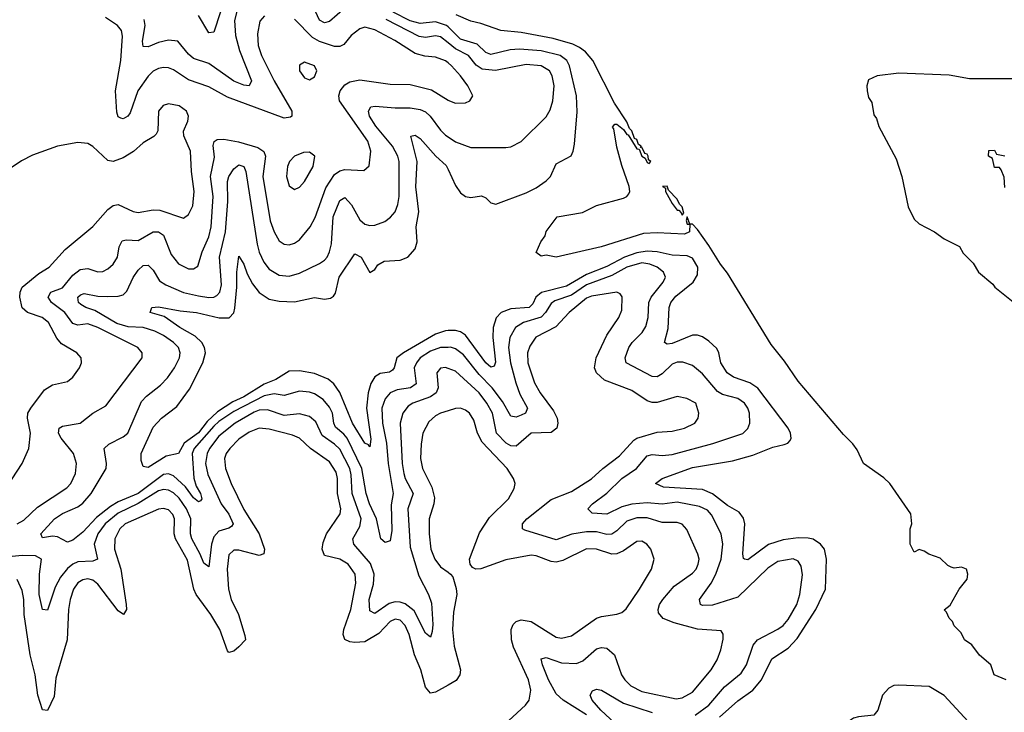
# Model space of a CAD drawing. Header units: inches. Extents: x 1843162 to 1959474, y 907081 to 1016326.
# Tile 513 of 656: x 1898300 to 1902209, y 1010221 to 1012973. Entities that reach past the tile are written whole.
import ezdxf

# ---------------------------------------------------------------- set-up
doc = ezdxf.new("R2010")
doc.units = ezdxf.units.IN
doc.header["$MEASUREMENT"] = 0
doc.layers.add('B8091', color=7, linetype='Continuous')
doc.layers.add('B9001', color=7, linetype='Continuous')

msp = doc.modelspace()

# ---------------------------------------------------------------- linework, layer by layer
at = {"layer": 'B8091', "color": 5}
for points, elevation in [([(1899590, 1013018.5), (1899530, 1012966), (1899510, 1012959.9), (1899490, 1012970.6), (1899430, 1013100.8)], 440), ([(1899162.3, 1013010), (1899151.7, 1012970), (1899156.2, 1012910), (1899172.1, 1012850), (1899220.1, 1012730), (1899210.4, 1012710), (1899190, 1012713), (1899150, 1012728.4), (1899050, 1012798.1), (1898990, 1012818.7), (1898970, 1012835.3), (1898926.8, 1012886.8), (1898890, 1012892), (1898850, 1012881.9), (1898810, 1012864.3), (1898790, 1012866.3), (1898787.7, 1012887.7), (1898797.7, 1012950), (1898793.9, 1012973.9)], 440), ([(1899271.8, 1012988.2), (1899253.4, 1012966.6), (1899244.1, 1012915.9), (1899246.3, 1012870), (1899260.1, 1012830), (1899309.7, 1012730), (1899380.4, 1012610), (1899379.7, 1012590), (1899374.8, 1012585.2), (1899350, 1012581.6), (1899125.2, 1012665.2), (1899050, 1012705.8), (1898970, 1012734), (1898910, 1012773.1), (1898890, 1012782), (1898870, 1012783.2), (1898850, 1012779.1), (1898830, 1012768.3), (1898810, 1012747.8), (1898768.8, 1012690), (1898737.9, 1012602.1), (1898728.8, 1012590), (1898710, 1012579.4), (1898701.4, 1012581.4), (1898690, 1012586.9), (1898685.1, 1012605.1), (1898679.4, 1012690), (1898700.7, 1012810), (1898707.8, 1012907.8), (1898704.2, 1012930), (1898687.2, 1012950), (1898640.8, 1012980.8)], 460), ([(1899096.4, 1013003.6), (1899070, 1012922.9), (1899050, 1012920.5), (1899008.9, 1012990)], 420), ([(1900000, 1012801.2), (1899990, 1012809.2), (1899950, 1012824.2), (1899907.8, 1012827.8), (1899870, 1012838.1), (1899789, 1012890), (1899710, 1012932.1), (1899670, 1012942.8), (1899650, 1012937), (1899615.2, 1012910), (1899586.3, 1012873.7), (1899570, 1012865.9), (1899550, 1012866.1), (1899490, 1012886.5), (1899461.7, 1012901.7), (1899390, 1012974.5)], 460), ([(1900000, 1012880.7), (1899970, 1012904), (1899950, 1012908.5), (1899910, 1012901.7), (1899885.5, 1012905.5), (1899754.1, 1012974.1)], 440), ([(1900000, 1012944.2), (1899993.9, 1012950), (1899950, 1012963.6), (1899890, 1012957.5), (1899850, 1012968.5), (1899782.6, 1013002.6)], 420), ([(1898290, 1010970.1), (1898315.6, 1010984.4), (1898370, 1011036.2), (1898486.8, 1011113.2), (1898502, 1011130), (1898521.4, 1011170), (1898525, 1011210), (1898513.6, 1011250), (1898463.7, 1011310), (1898453.7, 1011330), (1898456.4, 1011350), (1898470, 1011358.4), (1898539.1, 1011370), (1898590, 1011410.2), (1898640.9, 1011439.1), (1898785.8, 1011630), (1898786.4, 1011650), (1898768.6, 1011670), (1898610, 1011749.9), (1898570, 1011764), (1898530, 1011759), (1898510, 1011766.4), (1898478.6, 1011810), (1898425.7, 1011850), (1898413.2, 1011870), (1898423.1, 1011890), (1898470, 1011907.6), (1898510, 1011957.9), (1898539.8, 1011980.2), (1898570, 1011984.4), (1898610, 1011971.7), (1898630, 1011972.8), (1898650, 1011982.6), (1898670, 1012001.6), (1898687.9, 1012030), (1898694.5, 1012070), (1898705.8, 1012094.2), (1898722.1, 1012097.9), (1898770, 1012095), (1898830, 1012129.6), (1898850, 1012130.6), (1898870, 1012116.6), (1898900.4, 1012040.4), (1898930, 1012003.2), (1898970, 1011983.7), (1898990, 1011983.2), (1899006.3, 1011993.7), (1899023.7, 1012050), (1899049.9, 1012110), (1899059.4, 1012150), (1899068.1, 1012270), (1899056.9, 1012350), (1899072.9, 1012427.1), (1899067.5, 1012472.5), (1899071, 1012489), (1899083.8, 1012496.2), (1899110, 1012498.5), (1899167.9, 1012487.9), (1899245.5, 1012465.5), (1899268.9, 1012448.9), (1899275.4, 1012430), (1899265.4, 1012350), (1899293.5, 1012173.5), (1899310, 1012130.3), (1899330, 1012094), (1899350, 1012080.6), (1899370, 1012079), (1899390, 1012084.8), (1899410, 1012098.9), (1899452.8, 1012150), (1899473, 1012187), (1899515.1, 1012304.9), (1899550, 1012357.7), (1899570, 1012372.4), (1899590, 1012377.6), (1899665.7, 1012374.3), (1899687.3, 1012392.7), (1899693.8, 1012450), (1899681.9, 1012490), (1899569.5, 1012650), (1899566.5, 1012670), (1899571.4, 1012690), (1899590, 1012713.8), (1899610, 1012726.2), (1899650, 1012733.8), (1899770, 1012716.3), (1899850, 1012715.3), (1899933.9, 1012693.9), (1900000, 1012653.3)], 460), ([(1898250, 1011118.4), (1898309.7, 1011210), (1898335.6, 1011270), (1898342.2, 1011330), (1898329.9, 1011390), (1898332.2, 1011410), (1898343.2, 1011430), (1898397.9, 1011502.1), (1898430, 1011522.7), (1898490, 1011536), (1898510, 1011552.2), (1898536.9, 1011590), (1898544.7, 1011610), (1898543, 1011630), (1898526.3, 1011650), (1898464.9, 1011684.9), (1898447.6, 1011707.6), (1898413.7, 1011770), (1898388.7, 1011790), (1898329.9, 1011809.9), (1898308.8, 1011828.8), (1898299.7, 1011870), (1898301.2, 1011890), (1898310, 1011910.1), (1898375.9, 1011964.1), (1898416.1, 1011990), (1898479.6, 1012060.4), (1898590, 1012151.6), (1898650, 1012219), (1898670, 1012234.2), (1898690, 1012238), (1898750, 1012210.2), (1898770, 1012206.8), (1898830, 1012217.2), (1898855.9, 1012215.9), (1898950, 1012184.9), (1898970, 1012198.3), (1898986.7, 1012233.4), (1898991.8, 1012290), (1898981.9, 1012370), (1898978.3, 1012450), (1898950.9, 1012510.9), (1898949.7, 1012530), (1898966.6, 1012570), (1898969.8, 1012590), (1898961.7, 1012610), (1898932.8, 1012630), (1898890, 1012638), (1898868.5, 1012631.5), (1898850.2, 1012610), (1898848.1, 1012531.9), (1898841.4, 1012518.6), (1898831.7, 1012508.3), (1898790, 1012483.9), (1898751.1, 1012448.9), (1898710, 1012424.1), (1898670, 1012409.8), (1898650, 1012412.8), (1898590, 1012469.6), (1898570, 1012480.7), (1898530, 1012485.1), (1898450, 1012469.7), (1898350, 1012435.1), (1898307.3, 1012412.7), (1898250, 1012373.6)], 480), ([(1900000, 1011671.1), (1899970, 1011670.6), (1899930, 1011656), (1899890, 1011628.9), (1899874.3, 1011610), (1899866.2, 1011590), (1899873.8, 1011526.2), (1899851.1, 1011510), (1899797.6, 1011502.4), (1899770.1, 1011489.9), (1899750, 1011467.2), (1899737.9, 1011430), (1899739.5, 1011370), (1899755.6, 1011290), (1899761.8, 1011210), (1899782.1, 1011090), (1899774.5, 1011045.5), (1899776.5, 1010943.5), (1899770, 1010902.4), (1899750, 1010896.5), (1899732.9, 1010910), (1899716.2, 1010990), (1899687.8, 1011050), (1899674.5, 1011090), (1899658.5, 1011190), (1899599.9, 1011310), (1899586.9, 1011326.9), (1899553.7, 1011353.7), (1899546.3, 1011370), (1899541.1, 1011410), (1899530, 1011433.7), (1899504.3, 1011464.3), (1899470, 1011486.8), (1899450, 1011493.5), (1899410, 1011497.5), (1899350, 1011479.9), (1899310, 1011486.1), (1899270, 1011478.3), (1899150, 1011415.7), (1899090, 1011376.7), (1899070, 1011358.4), (1898992, 1011270), (1898984, 1011250), (1898991.2, 1011151.2), (1899000.2, 1011120.2), (1899017.5, 1011090), (1899022.5, 1011070), (1899017.9, 1011062.1), (1899010, 1011058), (1898990, 1011073), (1898957.5, 1011117.5), (1898910, 1011160.5), (1898890, 1011169.2), (1898870, 1011166.2), (1898770, 1011091), (1898690, 1011057.6), (1898660.6, 1011039.4), (1898604.8, 1010995.2), (1898550, 1010937.1), (1898510, 1010905), (1898490, 1010897), (1898450, 1010918.2), (1898430, 1010920.5), (1898390, 1010915.1), (1898382.9, 1010930), (1898438.4, 1010990), (1898470, 1011011.5), (1898530, 1011037.8), (1898550, 1011052.7), (1898583.5, 1011090), (1898642.3, 1011190), (1898644.6, 1011210), (1898635.3, 1011270), (1898653.4, 1011286.6), (1898710, 1011315.4), (1898729.2, 1011330.8), (1898783.6, 1011456.4), (1898802.4, 1011477.6), (1898858.3, 1011521.6), (1898885.9, 1011550), (1898914.2, 1011590), (1898934, 1011630), (1898936.2, 1011650), (1898929.9, 1011670), (1898909.9, 1011690), (1898870, 1011717.7), (1898835.5, 1011735.5), (1898790, 1011749.6), (1898730, 1011752.3), (1898685.4, 1011765.5), (1898598.2, 1011818.2), (1898561.8, 1011830), (1898542, 1011842), (1898533.3, 1011850), (1898530.6, 1011870), (1898540.6, 1011879.4), (1898555, 1011885), (1898610, 1011874.7), (1898646.4, 1011873.6), (1898690, 1011874.3), (1898710, 1011880.4), (1898725.2, 1011894.8), (1898750, 1011949.3), (1898770, 1011978), (1898790, 1011996.5), (1898810, 1011997.5), (1898830, 1011977.6), (1898855.2, 1011935.2), (1898879.6, 1011919.6), (1898950, 1011889.7), (1899010, 1011875.4), (1899051.1, 1011868.9), (1899070, 1011870.7), (1899082.2, 1011877.8), (1899093.5, 1011890), (1899101, 1011919), (1899092.8, 1012030), (1899116.8, 1012130), (1899125.5, 1012250), (1899124, 1012330), (1899129.9, 1012350.1), (1899150, 1012379.7), (1899170, 1012396.6), (1899190, 1012390.1), (1899197.9, 1012370), (1899241.7, 1012081.7), (1899249.8, 1012049.8), (1899268.7, 1012010), (1899290, 1011982.4), (1899330, 1011957.4), (1899370, 1011953.8), (1899410, 1011966.4), (1899490, 1012004.2), (1899510, 1012017.1), (1899520.2, 1012030), (1899530, 1012050.3), (1899537.2, 1012082.8), (1899544.2, 1012190), (1899570, 1012254.2), (1899590, 1012266), (1899617.3, 1012237.3), (1899650, 1012177.1), (1899670, 1012161.1), (1899690, 1012155.5), (1899710, 1012156.8), (1899748.9, 1012171.1), (1899772.1, 1012187.9), (1899790.5, 1012210), (1899801.1, 1012238.9), (1899805.9, 1012270), (1899806.1, 1012410), (1899801.3, 1012430), (1899779.3, 1012470), (1899713.8, 1012550), (1899688.1, 1012590), (1899683.9, 1012610), (1899693.9, 1012626.1), (1899710.5, 1012629.5), (1899790, 1012622.5), (1899850, 1012623.1), (1899890, 1012616.3), (1899910, 1012606.4), (1899928.9, 1012590), (1899970, 1012533.7), (1899990, 1012514), (1900000, 1012507.2)], 440), ([(1900000, 1011737.6), (1899990, 1011737.2), (1899950, 1011724), (1899823.4, 1011650), (1899797.4, 1011630), (1899786.7, 1011590), (1899779.8, 1011580.2), (1899767.4, 1011572.6), (1899730, 1011567.5), (1899710, 1011553.9), (1899693, 1011527), (1899682.9, 1011490), (1899676.8, 1011430), (1899693.3, 1011306.7), (1899690, 1011276.2), (1899684.5, 1011284.5), (1899670, 1011290.9), (1899621.1, 1011370), (1899570, 1011491.9), (1899546.5, 1011526.5), (1899524.4, 1011544.4), (1899470, 1011567.8), (1899410, 1011577.5), (1899370, 1011576.8), (1899316, 1011544), (1899270, 1011524.3), (1899190, 1011474.9), (1899145.3, 1011454.7), (1899085, 1011415), (1899043.7, 1011376.3), (1899010, 1011331.8), (1898952.1, 1011290), (1898930, 1011249), (1898880.7, 1011239.3), (1898810, 1011193.6), (1898790, 1011198.4), (1898781.9, 1011221.9), (1898782.1, 1011250), (1898830, 1011353.8), (1898862, 1011390), (1898923.3, 1011436.7), (1898974.3, 1011505.7), (1899026.1, 1011610), (1899036.6, 1011650), (1899033.4, 1011670), (1899022.6, 1011690), (1898995.9, 1011715.9), (1898935.3, 1011750), (1898873.6, 1011793.6), (1898816.9, 1011810), (1898824.5, 1011830), (1898850, 1011831.9), (1898936.1, 1011816.1), (1899002, 1011810), (1899091.8, 1011788.2), (1899131.4, 1011788.6), (1899150, 1011808.1), (1899153.5, 1011826.5), (1899161.4, 1011910), (1899161.3, 1011970), (1899170, 1012033), (1899190, 1012001.3), (1899202.6, 1011962.6), (1899223.2, 1011923.2), (1899249.7, 1011889.7), (1899290, 1011862.2), (1899330, 1011854), (1899390, 1011852.2), (1899470, 1011869.6), (1899510, 1011862.9), (1899534, 1011866), (1899546, 1011874), (1899553.5, 1011886.5), (1899567.9, 1011950), (1899630, 1012042.6), (1899654.7, 1012030), (1899690, 1011968.5), (1899710, 1011980.5), (1899721.1, 1011998.9), (1899746.1, 1012013.9), (1899810, 1012017.6), (1899841, 1012030), (1899870, 1012063.1), (1899878.2, 1012090), (1899874, 1012150), (1899884.6, 1012210), (1899871.6, 1012308.4), (1899877.7, 1012410), (1899852.7, 1012510), (1899870, 1012514.2), (1899890, 1012500.6), (1899952.3, 1012430), (1899992.9, 1012392.9), (1900000, 1012377.7)], 420), ([(1900000, 1011587.7), (1899990, 1011591.5), (1899970, 1011588.7), (1899956, 1011570), (1899961.4, 1011510), (1899952.7, 1011490), (1899930, 1011474.7), (1899860.7, 1011450), (1899842.2, 1011437.8), (1899820.6, 1011410), (1899810.5, 1011369.5), (1899818.1, 1011210), (1899824.2, 1011170), (1899829.8, 1011149.8), (1899861.5, 1011090), (1899840.7, 1011030), (1899850, 1010878), (1899883.9, 1010763.9), (1899922.7, 1010690), (1899934.6, 1010654.6), (1899939.9, 1010570), (1899937.7, 1010542.3), (1899930, 1010520.4), (1899910, 1010535.4), (1899865, 1010625), (1899830, 1010652.7), (1899810, 1010659.5), (1899790, 1010659.9), (1899766.7, 1010653.3), (1899710, 1010614.5), (1899690, 1010624), (1899686.9, 1010670), (1899704.4, 1010730), (1899707.3, 1010770), (1899692, 1010812), (1899626.5, 1010890), (1899621.7, 1010910), (1899650, 1010959.1), (1899654.6, 1010990), (1899619.6, 1011090), (1899615.8, 1011164.2), (1899609.7, 1011190), (1899570, 1011266.2), (1899550, 1011287.2), (1899500.6, 1011320.6), (1899474.7, 1011374.7), (1899450, 1011396.4), (1899410, 1011407.2), (1899350, 1011400.9), (1899283.5, 1011423.5), (1899250, 1011421), (1899230, 1011413.1), (1899154.4, 1011370), (1899090, 1011318.1), (1899052.9, 1011270), (1899043.2, 1011250), (1899037.7, 1011210), (1899046.3, 1011166.3), (1899099.4, 1011050), (1899130, 1011008.8), (1899146.4, 1010970), (1899140.9, 1010959.1), (1899130, 1010952.5), (1899090, 1010941.6), (1899070, 1010918.1), (1899060.4, 1010890), (1899050, 1010799.6), (1899030, 1010814), (1899016.6, 1010850), (1898982.9, 1010910), (1898978.3, 1010930), (1898978.4, 1010990), (1898961.2, 1011030), (1898932.4, 1011072.4), (1898910, 1011093.4), (1898890, 1011103.3), (1898870, 1011106.4), (1898850, 1011101.4), (1898770, 1011050.8), (1898690, 1011012.6), (1898638.9, 1010970), (1898609.4, 1010930), (1898594.6, 1010890), (1898609, 1010830), (1898590, 1010822.4), (1898530, 1010818.9), (1898510, 1010810.3), (1898490, 1010793.3), (1898461.5, 1010758.5), (1898440.8, 1010719.2), (1898410, 1010627.3), (1898390, 1010629.6), (1898377.2, 1010690), (1898377.8, 1010770), (1898385.7, 1010830), (1898362.4, 1010842.4), (1898310, 1010844.5), (1898270, 1010840.8)], 460), ([(1900000, 1011419.5), (1899970, 1011410.4), (1899950, 1011399.5), (1899924.3, 1011375.7), (1899899.6, 1011330), (1899892.8, 1011287.2), (1899890.9, 1011230), (1899898.5, 1011190), (1899935.8, 1011115.8), (1899946.3, 1011073.7), (1899943.9, 1011050), (1899925.3, 1010990), (1899924.9, 1010930), (1899932, 1010870), (1899947.5, 1010830), (1899970, 1010799.6), (1900000, 1010777.7)], 480), ([(1900000, 1010329.8), (1899950, 1010301), (1899930, 1010297.1), (1899910, 1010321.3), (1899892, 1010390), (1899867.1, 1010450), (1899846.2, 1010530), (1899830, 1010565.8), (1899810, 1010587.5), (1899790, 1010591.7), (1899770, 1010581.6), (1899725.6, 1010534.4), (1899670, 1010501.6), (1899630, 1010498.4), (1899610, 1010501.3), (1899590.8, 1010510.8), (1899583.6, 1010530), (1899586, 1010550), (1899614.7, 1010630), (1899633.8, 1010733.8), (1899631.6, 1010770), (1899603.7, 1010810), (1899570, 1010829.4), (1899510, 1010844.9), (1899501, 1010870), (1899503.9, 1010896.1), (1899517, 1010930), (1899571.9, 1011010), (1899574.2, 1011030), (1899561.8, 1011090), (1899561.4, 1011150), (1899555.8, 1011175.8), (1899530, 1011216.1), (1899454.5, 1011270), (1899410, 1011310.4), (1899382.4, 1011322.4), (1899290, 1011346.7), (1899250, 1011350.3), (1899210, 1011334.7), (1899170, 1011306.2), (1899134, 1011270), (1899119.6, 1011250), (1899112.4, 1011230), (1899116.5, 1011190), (1899138.9, 1011130), (1899190, 1011026.7), (1899250.9, 1010930), (1899272.1, 1010870), (1899268.7, 1010851.3), (1899250, 1010843.7), (1899170, 1010865.9), (1899150, 1010865.6), (1899130, 1010846.6), (1899122.6, 1010790), (1899128.4, 1010710), (1899139.2, 1010670), (1899167.6, 1010610), (1899193.8, 1010526.2), (1899195.5, 1010510), (1899170, 1010481), (1899150, 1010464), (1899130, 1010459.1), (1899125.2, 1010465.2), (1899094.4, 1010550), (1899057.8, 1010610), (1898999.8, 1010690), (1898990.5, 1010710), (1898966.4, 1010826.4), (1898917.9, 1010910), (1898912.7, 1010930), (1898913.7, 1010990), (1898907.3, 1011007.3), (1898890, 1011025.4), (1898870, 1011030.8), (1898850, 1011028.8), (1898718.2, 1010970), (1898697.5, 1010950), (1898677.4, 1010910), (1898676.2, 1010870), (1898701.4, 1010790), (1898722.8, 1010650), (1898723.5, 1010630), (1898712.2, 1010610), (1898690, 1010624.8), (1898610, 1010729.9), (1898590, 1010746.1), (1898570, 1010751.6), (1898550, 1010748.1), (1898530, 1010736.3), (1898513.3, 1010710), (1898500.1, 1010670), (1898493.1, 1010630), (1898488.2, 1010510), (1898443.5, 1010356.5), (1898436.4, 1010283.6), (1898410, 1010228.3), (1898390, 1010231.3), (1898372, 1010290), (1898361.5, 1010370), (1898341.4, 1010450), (1898317.9, 1010610), (1898316.2, 1010670), (1898310, 1010705.4), (1898290, 1010748.8)], 480)]:
    msp.add_lwpolyline(points, dxfattribs=dict(at, elevation=elevation))
at = {"layer": 'B8091', "color": 5, "elevation": 480}
for points in [[(1899430, 1012803.5), (1899410, 1012792.7), (1899410.4, 1012770), (1899430, 1012741.3), (1899450, 1012734), (1899470, 1012746.4), (1899479.1, 1012770), (1899469.5, 1012790)], [(1899450, 1012446), (1899425.8, 1012445.8), (1899390, 1012430.9), (1899371.3, 1012410), (1899362.7, 1012390), (1899358.2, 1012350), (1899370, 1012312.4), (1899390, 1012298), (1899410, 1012307.6), (1899430, 1012330.2), (1899465, 1012390), (1899471.1, 1012431.1)]]:
    msp.add_lwpolyline(points, close=True, dxfattribs=at)
at = {"layer": 'B9001', "color": 5}
for points, elevation in [([(1900960, 1012160), (1900958.4, 1012130), (1900938.6, 1012121.4), (1900830, 1012126.4), (1900776.7, 1012123.3), (1900608.5, 1012070), (1900429.6, 1012029.6), (1900390, 1012037.2), (1900370, 1012034), (1900350, 1012048), (1900368.6, 1012090), (1900385.9, 1012114.1), (1900390, 1012131.7), (1900433.3, 1012190), (1900533.6, 1012206.4), (1900590, 1012235.3), (1900696.1, 1012263.9), (1900709.8, 1012270.2), (1900718.5, 1012281.5), (1900722.3, 1012290), (1900718.8, 1012310), (1900690, 1012394), (1900670, 1012467), (1900658.7, 1012538.7), (1900653.6, 1012546.4), (1900662, 1012558), (1900670, 1012557.6), (1900697.1, 1012537.1), (1900710, 1012517.1), (1900715.6, 1012515.6), (1900750, 1012460.3), (1900758.5, 1012458.6), (1900770, 1012430.7), (1900782.5, 1012422.5), (1900790, 1012404.9), (1900798, 1012402), (1900805.2, 1012410), (1900795.6, 1012415.6), (1900794.5, 1012430), (1900790, 1012438.3), (1900780.9, 1012440.9), (1900770, 1012466.6), (1900764.7, 1012464.7), (1900766.6, 1012470), (1900756.4, 1012476.4), (1900750, 1012496.3), (1900740.9, 1012500.9), (1900730, 1012531.1), (1900720.4, 1012540.4), (1900710, 1012567.6), (1900661.3, 1012641.3), (1900574.5, 1012810), (1900545.6, 1012845.6), (1900522.6, 1012862.6), (1900495, 1012875), (1900417.7, 1012897.7), (1900290, 1012921.3), (1900209.8, 1012930), (1900130, 1012957.5), (1900090, 1012966.4), (1900032, 1012992)], 380), ([(1900000, 1012377.7), (1900030, 1012314), (1900050, 1012285.6), (1900070, 1012270.2), (1900090, 1012266.8), (1900132.7, 1012272.7), (1900150, 1012265.7), (1900170, 1012245.3), (1900190, 1012239.6), (1900310, 1012285.2), (1900350, 1012305.2), (1900390, 1012332.3), (1900406.8, 1012350), (1900430, 1012400.2), (1900488.3, 1012431.7), (1900497.3, 1012450), (1900502.3, 1012477.7), (1900513, 1012607), (1900510.5, 1012670), (1900482.1, 1012790), (1900472.1, 1012810), (1900445.2, 1012830), (1900370, 1012849.1), (1900283.7, 1012856.3), (1900247, 1012853), (1900170, 1012834.4), (1900150, 1012842.4), (1900115.8, 1012875.8), (1900050, 1012896), (1900000, 1012944.2)], 420), ([(1900000, 1012507.2), (1900030, 1012486.9), (1900090, 1012464.7), (1900230, 1012464.4), (1900250, 1012468), (1900290, 1012489.1), (1900390, 1012587.4), (1900405, 1012615), (1900416.3, 1012650), (1900421.2, 1012710), (1900413.1, 1012750), (1900402.5, 1012770), (1900370, 1012789.2), (1900310, 1012794.3), (1900188.5, 1012771.5), (1900135.9, 1012775.9), (1900112.1, 1012792.1), (1900080.7, 1012830), (1900030, 1012857.4), (1900000, 1012880.7)], 440), ([(1900000, 1012653.3), (1900005.3, 1012650), (1900030, 1012641.8), (1900070, 1012642.6), (1900086, 1012650), (1900098.4, 1012670), (1900079.3, 1012710), (1900049.1, 1012750), (1900014, 1012790), (1900000, 1012801.2)], 460), ([(1902350, 1012737.4), (1902070, 1012737.8), (1901990, 1012753), (1901790, 1012760.6), (1901703.8, 1012750), (1901670, 1012734.1), (1901662.7, 1012710), (1901664.4, 1012690), (1901670, 1012663.1), (1901683.2, 1012643.2), (1901690, 1012594.8), (1901700.5, 1012580.5), (1901710, 1012549.1), (1901779.8, 1012419.8), (1901801.5, 1012350), (1901826.6, 1012230), (1901850, 1012180.3), (1901870, 1012162), (1901932, 1012130), (1901970, 1012102), (1902030, 1012072), (1902045.4, 1012045.4), (1902085.4, 1012005.4), (1902106, 1011970), (1902162.5, 1011922.5), (1902171.3, 1011910), (1902250, 1011847.3)], 380), ([(1902210, 1012306), (1902207.3, 1012347.3), (1902196.4, 1012376.4), (1902190, 1012386), (1902170, 1012386), (1902162, 1012422), (1902146, 1012430), (1902147.3, 1012452.7), (1902170, 1012454), (1902178, 1012438), (1902210, 1012432)], 380), ([(1902215.3, 1010350), (1902168.7, 1010370), (1902155.3, 1010410), (1902110, 1010448.7), (1902079, 1010490), (1902050, 1010509.2), (1902037.2, 1010537.2), (1902010, 1010565.2), (1902002.7, 1010582.7), (1901990, 1010595.3), (1901979.5, 1010619.5), (1901970, 1010629), (1901993.2, 1010646.8), (1902029.6, 1010710.4), (1902061.2, 1010750), (1902064, 1010770), (1902058, 1010790), (1902038, 1010798), (1902010, 1010794), (1901998, 1010798), (1901984.7, 1010804.7), (1901953.6, 1010833.6), (1901909.3, 1010849.3), (1901890, 1010862), (1901870, 1010868), (1901850, 1010858), (1901835.3, 1010890), (1901835.3, 1010950), (1901842, 1010970), (1901838, 1011010), (1901754, 1011130), (1901730, 1011152.7), (1901650, 1011209.6), (1901624.2, 1011264.2), (1901607.8, 1011287.8), (1901570, 1011325.1), (1901390, 1011536.2), (1901336, 1011616), (1901283, 1011683), (1901110, 1011965.3), (1901081.7, 1012001.7), (1901035.8, 1012075.8), (1900990, 1012139.3), (1900970, 1012160.4), (1900960, 1012160)], 380), ([(1901077.7, 1010202.3), (1901150, 1010267.7), (1901210, 1010309.2), (1901245, 1010350), (1901286.1, 1010433.9), (1901350, 1010475.9), (1901385.6, 1010514.4), (1901460.3, 1010630), (1901499.2, 1010710), (1901503.2, 1010830), (1901494.2, 1010870), (1901479.2, 1010890), (1901450, 1010909.4), (1901430, 1010913.7), (1901390, 1010914.7), (1901330, 1010906.8), (1901272.3, 1010887.7), (1901190, 1010827.1), (1901177.2, 1010830), (1901172.9, 1010832.9), (1901170.7, 1010850.7), (1901177.9, 1010970), (1901173.1, 1010993.2), (1901155.9, 1011015.9), (1901110, 1011043.2), (1901050, 1011089.3), (1901010, 1011106.1), (1900856, 1011116), (1900823.6, 1011130), (1900849.6, 1011150), (1900970, 1011194.1), (1901130, 1011220.1), (1901210, 1011243.4), (1901290, 1011275), (1901335, 1011285), (1901349.1, 1011290.9), (1901358.4, 1011301.6), (1901362.8, 1011310), (1901359.2, 1011330), (1901350, 1011350.5), (1901230, 1011509.4), (1901197.8, 1011530), (1901133.2, 1011553.2), (1901108.1, 1011570), (1901082.8, 1011610), (1901075.2, 1011650), (1901066.8, 1011666.8), (1901036.1, 1011696.1), (1901010, 1011713.1), (1900990, 1011719.4), (1900970, 1011719.1), (1900890, 1011685.9), (1900870, 1011683.2), (1900859.8, 1011690), (1900873.9, 1011746.1), (1900878.5, 1011830), (1900885, 1011850), (1900904.9, 1011875.1), (1900973.3, 1011930), (1900990, 1011958.6), (1900991.6, 1011990), (1900970, 1012025.6), (1900950, 1012034.9), (1900890, 1012037.2), (1900830, 1012051.2), (1900790, 1012053.1), (1900750, 1012046.8), (1900701.1, 1012030), (1900630, 1011993), (1900550, 1011960.6), (1900470, 1011913.6), (1900371.1, 1011888.9), (1900349, 1011871), (1900336.4, 1011843.6), (1900322.3, 1011830), (1900250, 1011824.8), (1900210.4, 1011809.6), (1900191.1, 1011788.9), (1900178.8, 1011750), (1900178.1, 1011710), (1900188, 1011612), (1900183.2, 1011596.8), (1900170, 1011592.2), (1900150, 1011609.9), (1900070, 1011719), (1900050, 1011732.9), (1900030, 1011738.7), (1900000, 1011737.6)], 420), ([(1900981.6, 1010210), (1901035.9, 1010250), (1901097.9, 1010322.1), (1901163.4, 1010376.6), (1901185, 1010410), (1901211.4, 1010488.6), (1901229.2, 1010510), (1901310, 1010552.2), (1901330, 1010566.8), (1901350.2, 1010589.8), (1901385.1, 1010650), (1901397.2, 1010690), (1901407.9, 1010767.9), (1901401.6, 1010801.6), (1901390, 1010821.4), (1901370, 1010831.1), (1901310, 1010820.4), (1901270, 1010793.6), (1901150, 1010679.5), (1901050, 1010647.3), (1901010, 1010645.8), (1901002, 1010650), (1900998.2, 1010670), (1901045.1, 1010734.9), (1901063.4, 1010770), (1901084.5, 1010830), (1901091.6, 1010890), (1901083.8, 1010930), (1901046.4, 1011006.4), (1901030, 1011025), (1900999, 1011039), (1900910, 1011056), (1900850, 1011048.3), (1900790, 1011053), (1900730, 1011048.3), (1900690, 1011038.1), (1900630, 1011008.3), (1900572.3, 1011012.3), (1900555.6, 1011030), (1900573.5, 1011050), (1900630, 1011092.3), (1900690, 1011150.1), (1900748.2, 1011190), (1900790, 1011240.4), (1900810, 1011245.5), (1900850, 1011241.8), (1900890, 1011246.2), (1901051.4, 1011288.6), (1901170, 1011329.5), (1901190.7, 1011349.3), (1901198.4, 1011370), (1901197.2, 1011410), (1901190.5, 1011430), (1901176.5, 1011450), (1901150, 1011467.4), (1901090, 1011483.8), (1901070, 1011495.3), (1901010, 1011565.6), (1900970, 1011599.2), (1900932.5, 1011612.5), (1900910, 1011612), (1900890, 1011604.2), (1900850, 1011565.6), (1900830, 1011553.6), (1900810, 1011555.6), (1900707.4, 1011610), (1900702.7, 1011630), (1900717.4, 1011670), (1900731.1, 1011690), (1900771.2, 1011730), (1900785.9, 1011754.1), (1900795.2, 1011790), (1900796.7, 1011850), (1900807.1, 1011870), (1900854.2, 1011930), (1900863, 1011950), (1900855.2, 1011970), (1900830.6, 1011990), (1900801.9, 1012001.9), (1900770, 1012007.2), (1900710.1, 1011990), (1900650, 1011957.1), (1900550, 1011919.6), (1900490, 1011879.1), (1900424, 1011856), (1900410, 1011845.9), (1900387.4, 1011810), (1900369.2, 1011790.8), (1900300.2, 1011770), (1900268, 1011750), (1900244.9, 1011710), (1900240.8, 1011670), (1900247.7, 1011610), (1900269.6, 1011529.6), (1900284.9, 1011484.9), (1900315.9, 1011430), (1900308, 1011410), (1900290, 1011401.7), (1900270, 1011393.8), (1900250, 1011398.3), (1900216.3, 1011456.3), (1900175.6, 1011510), (1900123.3, 1011563.3), (1900061.6, 1011641.6), (1900030, 1011665.2), (1900010, 1011671.3), (1900000, 1011671.1)], 440), ([(1900550, 1010211), (1900457.1, 1010270), (1900430, 1010295.2), (1900399.6, 1010350), (1900375, 1010410), (1900370, 1010434), (1900390, 1010439.2), (1900450, 1010418.5), (1900510, 1010414.7), (1900534.7, 1010425.3), (1900590, 1010473.4), (1900610, 1010479.1), (1900630, 1010476.1), (1900660.9, 1010450), (1900689.1, 1010370), (1900701.6, 1010350), (1900726.3, 1010326.3), (1900770, 1010303.8), (1900905.6, 1010274.4), (1900930, 1010278.7), (1900970, 1010301.5), (1901044.7, 1010390), (1901068.5, 1010430), (1901082.7, 1010470), (1901091.8, 1010511.8), (1901092.1, 1010532.1), (1901084.7, 1010544.7), (1900990, 1010552.2), (1900897.4, 1010577.4), (1900854.2, 1010594.2), (1900836.1, 1010616.1), (1900834, 1010630), (1900839.8, 1010650), (1900852.8, 1010670), (1900898.1, 1010721.9), (1900970, 1010774), (1900984.6, 1010790), (1900993.7, 1010810), (1900996.8, 1010830), (1900992.1, 1010850), (1900947.5, 1010947.5), (1900930, 1010968.7), (1900910, 1010974.9), (1900850, 1010975.8), (1900790, 1010993.6), (1900750, 1010994.5), (1900710, 1010980.3), (1900670, 1010941.9), (1900650, 1010929.5), (1900630, 1010928.4), (1900590, 1010938.9), (1900550, 1010939), (1900491.5, 1010928.5), (1900430, 1010907.2), (1900305.3, 1010945.3), (1900296.3, 1010950), (1900295.6, 1010955.6), (1900296.1, 1010970), (1900312.5, 1010990), (1900410, 1011066.6), (1900490, 1011098.7), (1900570, 1011148.6), (1900614.5, 1011190), (1900680.2, 1011239.8), (1900737.8, 1011302.2), (1900750.2, 1011309.8), (1900830, 1011334.1), (1900890, 1011337.8), (1900938.9, 1011350), (1900979.8, 1011370), (1900993.7, 1011390), (1900996, 1011410), (1900983.5, 1011450), (1900948.1, 1011468.1), (1900910, 1011475.3), (1900830, 1011451.9), (1900810, 1011451.8), (1900790, 1011458.8), (1900730, 1011499.9), (1900621.4, 1011541.4), (1900589.6, 1011569.6), (1900582.2, 1011590), (1900588, 1011630), (1900630, 1011719), (1900678, 1011790), (1900690, 1011819.1), (1900692, 1011872), (1900684, 1011884), (1900670.5, 1011890.5), (1900570, 1011874.9), (1900550, 1011866.4), (1900480.8, 1011810), (1900427.4, 1011752.6), (1900348.5, 1011711.5), (1900324.5, 1011675.5), (1900316, 1011650), (1900316.4, 1011610), (1900344, 1011530), (1900365.7, 1011490), (1900418.6, 1011418.6), (1900433.6, 1011390), (1900436.6, 1011370), (1900431.5, 1011350), (1900410, 1011333.1), (1900330, 1011329.9), (1900270, 1011278.6), (1900250, 1011279.4), (1900231.5, 1011290), (1900193.1, 1011330), (1900176.5, 1011410), (1900154.1, 1011450), (1900124, 1011490), (1900030, 1011576.2), (1900000, 1011587.7)], 460), ([(1900173.9, 1010126.1), (1900307.8, 1010250), (1900322.4, 1010270), (1900328.4, 1010310), (1900319.1, 1010350), (1900260.4, 1010480.4), (1900252.1, 1010510), (1900250.6, 1010550), (1900258.4, 1010570), (1900270, 1010582.8), (1900290, 1010589.3), (1900330, 1010582), (1900430, 1010519.8), (1900450, 1010515.9), (1900490, 1010524.8), (1900590, 1010595), (1900610, 1010602.2), (1900670, 1010610.9), (1900690, 1010618.4), (1900707, 1010633), (1900760.7, 1010710), (1900807.3, 1010790), (1900818, 1010830), (1900805.3, 1010870), (1900789.7, 1010890), (1900770, 1010900.7), (1900750, 1010899.5), (1900697.3, 1010862.7), (1900670, 1010851.2), (1900650, 1010849.5), (1900590, 1010869), (1900550, 1010870.7), (1900455.7, 1010824.3), (1900430, 1010818.3), (1900410, 1010820.8), (1900350, 1010843.2), (1900330, 1010845.6), (1900230, 1010827.2), (1900130, 1010791.5), (1900110, 1010789.6), (1900097.2, 1010797.2), (1900087.8, 1010810), (1900085.7, 1010830), (1900125.5, 1010934.5), (1900165.3, 1010994.7), (1900239.8, 1011070), (1900263.1, 1011110), (1900267.1, 1011130), (1900260.4, 1011150), (1900234.8, 1011190), (1900135, 1011295), (1900117.2, 1011330), (1900102.2, 1011382.2), (1900085, 1011410), (1900070, 1011422.2), (1900050, 1011429.9), (1900030, 1011428.5), (1900000, 1011419.5)], 480), ([(1900000, 1010777.7), (1900010.2, 1010770.2), (1900019, 1010759), (1900033, 1010713), (1900035.5, 1010690), (1900021.2, 1010618.8), (1900017.2, 1010550), (1900024.4, 1010484.4), (1900049.5, 1010390), (1900046.6, 1010370), (1900031.9, 1010348.1), (1900000, 1010329.8)], 480), ([(1900680.5, 1010160.5), (1900606.2, 1010230), (1900571.7, 1010270), (1900565, 1010290), (1900573.3, 1010306.7), (1900590, 1010314), (1900610, 1010309.4), (1900697.2, 1010257.2), (1900810, 1010221)], 440), ([(1902186, 1010000), (1902146.1, 1010030), (1902097.2, 1010150), (1901970, 1010288.4), (1901910, 1010323.4), (1901790, 1010329.9), (1901770, 1010327.4), (1901750, 1010318), (1901725.1, 1010290), (1901706.3, 1010230), (1901690.9, 1010210), (1901630, 1010203.5), (1901610, 1010197.7), (1901590, 1010184.7), (1901545.6, 1010134.4), (1901503.4, 1010096.6), (1901438.1, 1010050), (1901399.3, 1010000)], 420)]:
    msp.add_lwpolyline(points, dxfattribs=dict(at, elevation=elevation))
at = {"layer": 'B9001', "color": 5, "elevation": 380}
for points in [[(1900870, 1012312.1), (1900852, 1012310), (1900864, 1012304), (1900863.2, 1012290), (1900890, 1012242.3), (1900910, 1012216.5), (1900916.7, 1012216.7), (1900926.1, 1012206.1), (1900930, 1012196.3), (1900935.6, 1012204.4), (1900930, 1012229.2), (1900919.6, 1012239.6), (1900910, 1012260.4), (1900875.7, 1012295.7)], [(1900960, 1012160), (1900950, 1012189), (1900945.4, 1012174.6), (1900950, 1012160.5)]]:
    msp.add_lwpolyline(points, close=True, dxfattribs=at)

doc.saveas('drawing.dxf')
